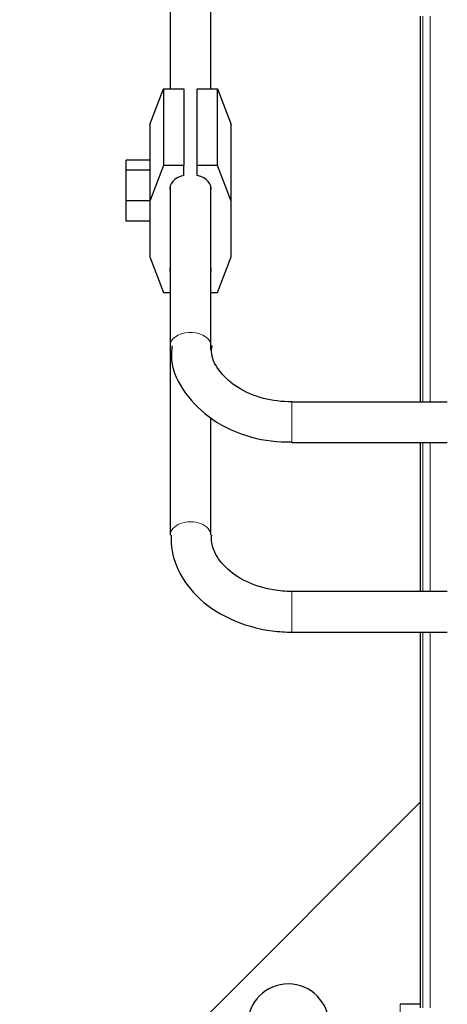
# Model space of a CAD drawing. Header units: inches. Extents: x 0 to 20790, y -12 to 14700.
# Tile 396 of 436: x 13569 to 13632, y 11371 to 11516. Entities that reach past the tile are written whole.
import ezdxf

# ---------------------------------------------------------------- set-up
doc = ezdxf.new("R2010")
doc.units = ezdxf.units.IN
doc.layers.add('1', color=7, linetype='Continuous', true_color=0xffffff)

msp = doc.modelspace()

# ---------------------------------------------------------------- linework, layer by layer
at = {"layer": '1', "color": 2, "linetype": 'Continuous', "lineweight": 25}
for p, q in [((13591.137, 11590.482), (13591.137, 11506.227)), ((13597.137, 11506.227), (13597.137, 11590.482)), ((13628.097, 11516.963), (13628.097, 11459.961)), ((13588.137, 11500.985), (13590.137, 11506.227)), ((13590.137, 11506.227), (13593.137, 11506.227)), ((13590.137, 11506.227), (13590.137, 11494.897)), ((13593.137, 11506.227), (13593.137, 11494.897)), ((13595.137, 11506.227), (13598.137, 11506.227)), ((13595.137, 11494.897), (13595.137, 11506.227)), ((13598.137, 11506.227), (13600.137, 11500.985)), ((13598.137, 11494.897), (13598.137, 11506.227)), ((13588.137, 11500.985), (13588.137, 11489.655)), ((13600.137, 11489.655), (13600.137, 11500.985)), ((13584.637, 11494.206), (13584.637, 11495.708)), ((13588.137, 11495.708), (13584.637, 11495.708)), ((13590.137, 11494.897), (13588.137, 11489.655)), ((13593.137, 11494.897), (13590.137, 11494.897)), ((13593.137, 11493.426), (13593.137, 11494.897)), ((13595.137, 11493.426), (13595.137, 11494.897)), ((13598.137, 11494.897), (13595.137, 11494.897)), ((13600.137, 11489.655), (13598.137, 11494.897)), ((13584.637, 11489.689), (13584.637, 11494.206)), ((13588.137, 11494.206), (13584.637, 11494.206)), ((13591.137, 11491.899), (13591.137, 11468.294)), ((13597.137, 11468.294), (13597.137, 11491.899)), ((13584.637, 11486.675), (13584.637, 11489.689)), ((13588.137, 11489.689), (13584.637, 11489.689)), ((13588.137, 11489.655), (13588.137, 11481.397)), ((13600.137, 11481.397), (13600.137, 11489.655)), ((13588.137, 11486.675), (13584.637, 11486.675)), ((13588.137, 11481.397), (13590.137, 11476.155)), ((13598.137, 11476.155), (13600.137, 11481.397)), ((13590.137, 11476.155), (13591.137, 11476.155)), ((13597.137, 11476.155), (13598.137, 11476.155)), ((13591.137, 11468.295), (13591.137, 11440.294)), ((13597.137, 11467.69), (13597.137, 11468.295)), ((13632.097, 11459.963), (13609.137, 11459.963)), ((13597.137, 11440.294), (13597.137, 11457.667)), ((13609.137, 11453.963), (13632.097, 11453.963)), ((13628.097, 11453.961), (13628.097, 11431.963)), ((13632.097, 11431.963), (13609.137, 11431.963)), ((13609.137, 11425.963), (13632.097, 11425.963)), ((13628.097, 11425.964), (13628.097, 11370.463)), ((13568.89, 11341.611), (13628.097, 11400.818)), ((13628.097, 11370.963), (13625.137, 11370.963))]:
    msp.add_line(p, q, dxfattribs=at)
at = {"layer": '1', "color": 110, "linetype": 'Continuous', "lineweight": 13}
for p, q in [((13628.478, 11516.963), (13628.478, 11459.961)), ((13629.562, 11459.961), (13629.562, 11516.963)), ((13597.137, 11468.284), (13597.137, 11468.294)), ((13609.137, 11455.08), (13609.137, 11459.963)), ((13609.137, 11453.963), (13609.137, 11455.08)), ((13628.478, 11453.961), (13628.478, 11431.963)), ((13629.562, 11431.963), (13629.562, 11453.961)), ((13591.137, 11440.294), (13591.137, 11440.283)), ((13609.137, 11425.963), (13609.137, 11431.963)), ((13628.478, 11425.964), (13628.478, 11370.463)), ((13629.562, 11370.463), (13629.562, 11425.964))]:
    msp.add_line(p, q, dxfattribs=at)
at = {"layer": '1', "color": 2, "linetype": 'Continuous', "lineweight": 25}
msp.add_arc((13608.597, 11367.963), 6, 0, 180, dxfattribs=at)
for centre, start_param, end_param in [((13594.137, 11491.538), 5.0464358, 6.4644851), ((13594.137, 11491.538), 2.9602929, 4.3783421), ((13594.137, 11479.514), 6.1018856, 6.4644851), ((13594.137, 11479.514), 2.9602929, 3.3228924)]:
    msp.add_ellipse(centre, major_axis=(-3.05, 0), ratio=0.6552992, start_param=start_param, end_param=end_param, dxfattribs=at)
at = {"layer": '1', "color": 110, "linetype": 'Continuous', "lineweight": 13}
for centre, major_axis, ratio, start_param, end_param in [((13594.137, 11468.294), (3, 0), 0.6552992, 0, 2.9639817), ((13594.137, 11468.294), (3, 0), 0.6552992, 2.9639817, 3.145016), ((13594.137, 11440.294), (-3, 0), 0.6552992, 3.1330514, 6.2831853), ((13625.137, 11361.464), (0, 9.5), 0.0003061, 3.1416707, 6.2831853)]:
    msp.add_ellipse(centre, major_axis=major_axis, ratio=ratio, start_param=start_param, end_param=end_param, dxfattribs=at)
at = {"layer": '1', "color": 2, "linetype": 'Continuous', "lineweight": 25}
for points, knots in [([(13591.447, 11468.283), (13591.317, 11467.553), (13591.162, 11465.125), (13593.175, 11461.094), (13597.242, 11457.083), (13602.911, 11454.499), (13607.036, 11454.028), (13609.143, 11454.064)], [0, 0, 0, 0, 0.0927912, 0.3158516, 0.5421299, 0.7810033, 1, 1, 1, 1]), ([(13609.14, 11459.982), (13607.639, 11459.989), (13604.818, 11460.329), (13600.979, 11461.969), (13598.348, 11464.384), (13597.162, 11466.588), (13597.248, 11467.886), (13597.338, 11468.294)], [0, 0, 0, 0, 0.2192966, 0.4446591, 0.6680246, 0.8964192, 1, 1, 1, 1]), ([(13591.269, 11440.307), (13591.231, 11438.699), (13591.754, 11435.508), (13594.841, 11431.061), (13599.807, 11427.638), (13604.984, 11426.163), (13608.16, 11425.964), (13609.137, 11425.963)], [0, 0, 0, 0, 0.1980693, 0.420124, 0.6520261, 0.8952234, 1, 1, 1, 1]), ([(13609.137, 11431.963), (13608.183, 11431.967), (13605.833, 11432.159), (13602.221, 11433.288), (13599.118, 11435.464), (13597.412, 11437.957), (13597.196, 11439.558), (13597.27, 11440.301)], [0, 0, 0, 0, 0.1427829, 0.3653503, 0.5887535, 0.8133881, 1, 1, 1, 1])]:
    msp.add_open_spline(points, degree=3, knots=knots, dxfattribs=at)

doc.saveas('drawing.dxf')
